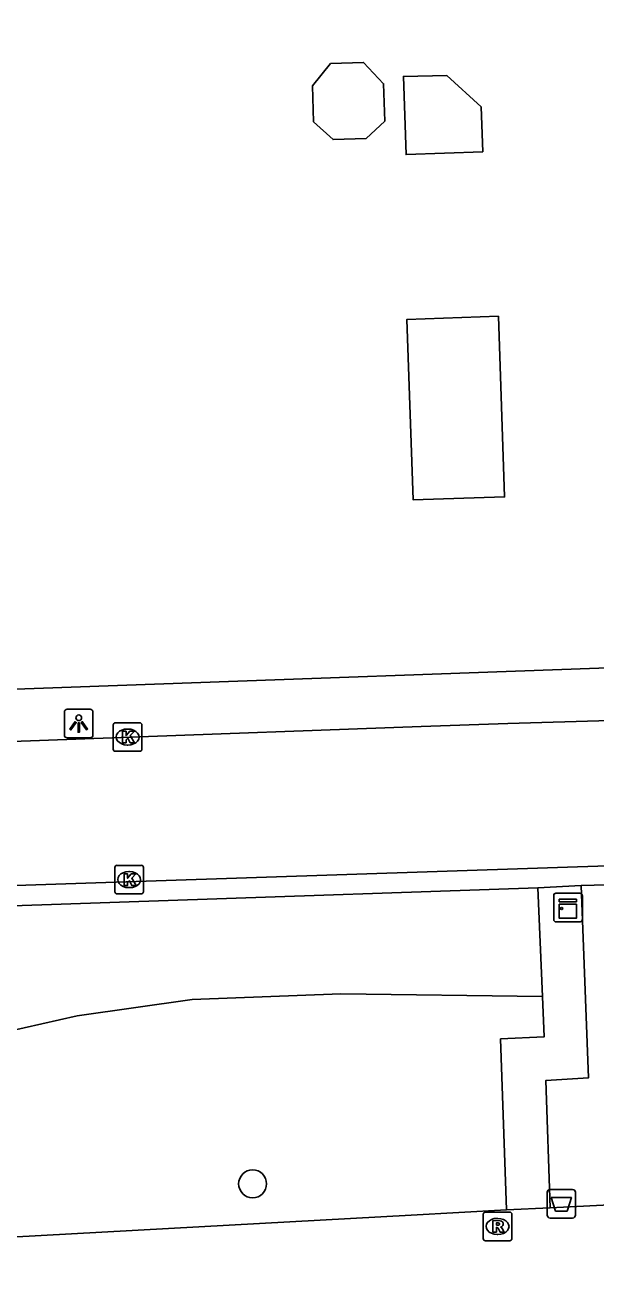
# Model space of a CAD drawing. Extents: x 161084 to 161928, y 385355 to 386522.
# Drawn here: x 161591.51 to 161611.48, y 386315.57 to 386359.64 of the extents above; entities that cross this region are included whole.
import ezdxf

# ---------------------------------------------------------------- set-up
doc = ezdxf.new("R2010")
doc.units = 0
for name, color, linetype in [('IMGEO_Afvalbak', 7, 'Continuous'), ('IMGEO_Boom', 7, 'Continuous'), ('IMGEO_Groenvoorziening', 7, 'Continuous'), ('IMGEO_Kast', 7, 'Continuous'), ('IMGEO_Kolk', 7, 'Continuous'), ('IMGEO_Lichtpunt', 7, 'Continuous'), ('IMGEO_Pand', 7, 'Continuous'), ('IMGEO_Rijbaan_lokaal_open', 7, 'Continuous'), ('IMGEO_Rioolput', 7, 'Continuous'), ('IMGEO_Voetpad_open', 7, 'Continuous')]:
    doc.layers.add(name, color=color, linetype=linetype)

msp = doc.modelspace()

# ---------------------------------------------------------------- linework, layer by layer
at = {"layer": 'IMGEO_Afvalbak'}
for p, q in [((161609.774, 386318.037), (161609.774, 386318.837)), ((161609.774, 386318.837), (161609.774, 386318.037)), ((161609.874, 386318.937), (161610.664, 386318.937)), ((161610.664, 386318.937), (161609.874, 386318.937)), ((161610.764, 386318.837), (161610.764, 386318.037)), ((161610.764, 386318.037), (161610.764, 386318.837)), ((161610.664, 386317.937), (161609.874, 386317.937)), ((161609.874, 386317.937), (161610.664, 386317.937))]:
    msp.add_line(p, q, dxfattribs=at)
msp.add_lwpolyline([(161609.917, 386318.651), (161610.621, 386318.651), (161610.472, 386318.181), (161610.066, 386318.181), (161609.917, 386318.651)], dxfattribs=at)
for centre, start, end in [((161609.874, 386318.837), 90, 180), ((161609.874, 386318.837), 90, 180), ((161610.664, 386318.837), 0, 90), ((161610.664, 386318.837), 360, 90), ((161609.874, 386318.037), 180, 270), ((161609.874, 386318.037), 180, 270), ((161610.664, 386318.037), 270, 0), ((161610.664, 386318.037), 270, 0)]:
    msp.add_arc(centre, 0.1, start, end, dxfattribs=at)
at = {"layer": 'IMGEO_Boom'}
msp.add_circle((161599.47, 386319.134), 0.489, dxfattribs=at)
at = {"layer": 'IMGEO_Groenvoorziening'}
msp.add_lwpolyline([(161561.706, 386323.026), (161565.44, 386322.777), (161568.914, 386322.546), (161576.017, 386322.647), (161581.98, 386323.361), (161585.759, 386323.768), (161587.598, 386323.958), (161589.442, 386324.148), (161589.616, 386324.166), (161593.328, 386325.003), (161597.353, 386325.578), (161602.55, 386325.782), (161609.606, 386325.682)], dxfattribs=at)
at = {"layer": 'IMGEO_Kast'}
for p, q in [((161610.079, 386329.294), (161610.92, 386329.294)), ((161610.92, 386329.294), (161610.079, 386329.294)), ((161610.004, 386328.369), (161610.004, 386329.21)), ((161610.004, 386329.21), (161610.004, 386328.369)), ((161611.004, 386329.219), (161611.004, 386328.378)), ((161611.004, 386328.378), (161611.004, 386329.219)), ((161610.929, 386328.294), (161610.088, 386328.294)), ((161610.088, 386328.294), (161610.929, 386328.294))]:
    msp.add_line(p, q, dxfattribs=at)
for points in [[(161610.199, 386329.084), (161610.799, 386329.084), (161610.799, 386328.999), (161610.199, 386328.999), (161610.199, 386329.084)], [(161610.199, 386328.909), (161610.799, 386328.909), (161610.799, 386328.42), (161610.199, 386328.42), (161610.199, 386328.909)]]:
    msp.add_lwpolyline(points, dxfattribs=at)
msp.add_circle((161610.283, 386328.758), 0.0377, dxfattribs=at)
for centre, start, end in [((161610.082, 386329.216), 92.4484, 184.2845), ((161610.082, 386329.216), 92.4484, 184.2845), ((161610.926, 386329.216), 2.4484, 94.2845), ((161610.926, 386329.216), 2.4484, 94.2845), ((161610.082, 386328.372), 182.4484, 274.2845), ((161610.082, 386328.372), 182.4484, 274.2845), ((161610.926, 386328.372), 272.4484, 4.2845), ((161610.926, 386328.372), 272.4484, 4.2845)]:
    msp.add_arc(centre, 0.0779, start, end, dxfattribs=at)
at = {"layer": 'IMGEO_Kolk'}
for p, q in [((161594.596, 386334.33), (161594.596, 386335.182)), ((161594.671, 386335.256), (161595.523, 386335.256)), ((161595.084, 386335.036), (161595.109, 386335.036)), ((161595.597, 386335.182), (161595.597, 386334.33)), ((161595.523, 386334.256), (161594.671, 386334.256)), ((161595.107, 386334.476), (161595.082, 386334.476)), ((161594.649, 386329.343), (161594.649, 386330.195)), ((161594.724, 386330.269), (161595.576, 386330.269)), ((161595.65, 386330.195), (161595.65, 386329.343)), ((161595.137, 386330.049), (161595.162, 386330.049)), ((161595.16, 386329.489), (161595.135, 386329.489)), ((161595.576, 386329.269), (161594.724, 386329.269))]:
    msp.add_line(p, q, dxfattribs=at)
for points in [[(161594.596, 386334.33), (161594.596, 386335.182)], [(161594.671, 386335.256), (161595.523, 386335.256)], [(161595.597, 386335.182), (161595.597, 386334.33)], [(161594.917, 386334.956), (161595.04, 386334.956), (161595.04, 386334.805), (161595.17, 386334.956), (161595.334, 386334.956), (161595.188, 386334.805), (161595.341, 386334.556), (161595.189, 386334.556), (161595.104, 386334.72), (161595.04, 386334.653), (161595.04, 386334.556), (161594.917, 386334.556), (161594.917, 386334.956)], [(161595.523, 386334.256), (161594.671, 386334.256)], [(161594.649, 386329.343), (161594.649, 386330.195)], [(161594.724, 386330.269), (161595.576, 386330.269)], [(161595.65, 386330.195), (161595.65, 386329.343)], [(161594.97, 386329.969), (161595.093, 386329.969), (161595.093, 386329.818), (161595.223, 386329.969), (161595.387, 386329.969), (161595.241, 386329.818), (161595.394, 386329.569), (161595.242, 386329.569), (161595.157, 386329.733), (161595.093, 386329.666), (161595.093, 386329.569), (161594.97, 386329.569), (161594.97, 386329.969)], [(161595.576, 386329.269), (161594.724, 386329.269)]]:
    msp.add_lwpolyline(points, dxfattribs=at)
for centre, start, end in [((161594.673, 386335.18), 91.552, 178.448), ((161594.673, 386335.18), 91.552, 178.448), ((161595.521, 386335.18), 1.552, 88.448), ((161595.521, 386335.18), 1.552, 88.448), ((161594.673, 386334.332), 181.552, 268.448), ((161594.673, 386334.332), 181.552, 268.448), ((161595.521, 386334.332), 271.552, 358.448), ((161595.521, 386334.332), 271.552, 358.448), ((161594.726, 386330.193), 91.552, 178.448), ((161594.726, 386330.193), 91.552, 178.448), ((161595.574, 386330.193), 1.552, 88.448), ((161595.574, 386330.193), 1.552, 88.448), ((161594.726, 386329.345), 181.552, 268.448), ((161594.726, 386329.345), 181.552, 268.448), ((161595.574, 386329.345), 271.552, 358.448), ((161595.574, 386329.345), 271.552, 358.448)]:
    msp.add_arc(centre, 0.0765, start, end, dxfattribs=at)
for centre, major_axis, ratio, start_param, end_param in [((161595.083, 386334.756), (-0.387, 0.002), 0.722429, 4.712389, 7.853982), ((161595.108, 386334.756), (-0.39, 0.002), 0.717154, 1.570796, 4.712389), ((161595.136, 386329.769), (-0.387, 0.002), 0.722429, 4.712389, 7.853982), ((161595.161, 386329.769), (-0.39, 0.002), 0.717154, 1.570796, 4.712389)]:
    msp.add_ellipse(centre, major_axis=major_axis, ratio=ratio, start_param=start_param, end_param=end_param, dxfattribs=at)
at = {"layer": 'IMGEO_Lichtpunt'}
for p, q in [((161592.887, 386335.63), (161592.887, 386334.823)), ((161592.887, 386335.63), (161592.887, 386334.823)), ((161593.789, 386335.725), (161592.981, 386335.725)), ((161593.789, 386335.725), (161592.981, 386335.725)), ((161593.883, 386334.823), (161593.883, 386335.63)), ((161593.883, 386334.823), (161593.883, 386335.63)), ((161592.981, 386334.729), (161593.789, 386334.729)), ((161592.981, 386334.729), (161593.789, 386334.729))]:
    msp.add_line(p, q, dxfattribs=at)
for points in [[(161593.261, 386335.294), (161593.3, 386335.266), (161593.112, 386335.004), (161593.074, 386335.031), (161593.261, 386335.294)], [(161593.363, 386335.246), (161593.41, 386335.246), (161593.41, 386334.924), (161593.363, 386334.924), (161593.363, 386335.246)], [(161593.473, 386335.266), (161593.511, 386335.293), (161593.698, 386335.031), (161593.659, 386335.003), (161593.473, 386335.266)]]:
    msp.add_lwpolyline(points, dxfattribs=at)
msp.add_circle((161593.386, 386335.428), 0.0994, dxfattribs=at)
for centre, start, end in [((161592.981, 386335.63), 90, 180), ((161592.981, 386335.63), 90, 180), ((161593.789, 386335.63), 0, 90), ((161593.789, 386335.63), 0, 90), ((161592.981, 386334.823), 180, 270), ((161592.981, 386334.823), 180, 270), ((161593.789, 386334.823), 270, 0), ((161593.789, 386334.823), 270, 360)]:
    msp.add_arc(centre, 0.0946, start, end, dxfattribs=at)
at = {"layer": 'IMGEO_Pand'}
for points in [[(161603.437, 386355.679), (161604.093, 386356.292), (161604.05, 386357.594), (161603.351, 386358.344), (161602.198, 386358.308), (161601.561, 386357.527), (161601.6, 386356.268), (161602.285, 386355.645), (161603.437, 386355.679)], [(161607.518, 386355.215), (161607.462, 386356.786), (161606.258, 386357.884), (161604.743, 386357.855), (161604.836, 386355.121), (161607.518, 386355.215)], [(161608.072, 386349.467), (161608.283, 386343.149), (161605.089, 386343.044), (161604.864, 386349.352), (161608.072, 386349.467)]]:
    msp.add_lwpolyline(points, dxfattribs=at)
at = {"layer": 'IMGEO_Rijbaan_lokaal_open'}
for points in [[(161635.06, 386336.004), (161608.395, 386335.225), (161605.365, 386335.118), (161572.919, 386333.939)], [(161568.499, 386328.806), (161572.563, 386328.942), (161639.625, 386331.173)]]:
    msp.add_lwpolyline(points, dxfattribs=at)
at = {"layer": 'IMGEO_Rioolput'}
for p, q in [((161607.537, 386317.22), (161607.537, 386318.072)), ((161607.612, 386318.146), (161608.464, 386318.146)), ((161608.025, 386317.926), (161608.05, 386317.926)), ((161608.538, 386318.072), (161608.538, 386317.22)), ((161608.464, 386317.146), (161607.612, 386317.146)), ((161608.048, 386317.366), (161608.023, 386317.366))]:
    msp.add_line(p, q, dxfattribs=at)
for points in [[(161607.537, 386317.22), (161607.537, 386318.072)], [(161607.612, 386318.146), (161608.464, 386318.146)], [(161608.126, 386317.844), (161607.874, 386317.846), (161607.874, 386317.446)], [(161608.538, 386318.072), (161608.538, 386317.22)], [(161607.874, 386317.446), (161607.998, 386317.446), (161607.998, 386317.608), (161608.009, 386317.608)], [(161608.052, 386317.765), (161607.998, 386317.765), (161607.998, 386317.684)], [(161607.998, 386317.684), (161608.05, 386317.684)], [(161608.056, 386317.579), (161608.127, 386317.446), (161608.267, 386317.446), (161608.202, 386317.572)], [(161608.464, 386317.146), (161607.612, 386317.146)]]:
    msp.add_lwpolyline(points, dxfattribs=at)
for centre, radius, start, end in [((161607.614, 386318.07), 0.0765, 91.552, 178.448), ((161607.614, 386318.07), 0.0765, 91.552, 178.448), ((161608.125, 386317.734), 0.109, 350.3612, 89.416), ((161608.462, 386318.07), 0.0765, 1.552, 88.448), ((161608.462, 386318.07), 0.0765, 1.552, 88.448), ((161608.008, 386317.555), 0.0533, 26.0293, 88.6989), ((161608.034, 386317.873), 0.19, 274.7715, 282.9687), ((161608.058, 386317.669), 0.0964, 77.0061, 93.1865), ((161608.072, 386317.726), 0.0378, 276.6634, 79.6772), ((161608.123, 386317.734), 0.112, 277.5842, 350.9817), ((161608.107, 386317.519), 0.108, 29.5134, 73.7905), ((161607.614, 386317.222), 0.0765, 181.552, 268.448), ((161607.614, 386317.222), 0.0765, 181.552, 268.448), ((161608.462, 386317.222), 0.0765, 271.552, 358.448), ((161608.462, 386317.222), 0.0765, 271.552, 358.448)]:
    msp.add_arc(centre, radius, start, end, dxfattribs=at)
for centre, major_axis, ratio, start_param, end_param in [((161608.024, 386317.646), (-0.387, 0.002), 0.722429, 4.712389, 7.853982), ((161608.049, 386317.646), (-0.39, 0.002), 0.717154, 1.570796, 4.712389)]:
    msp.add_ellipse(centre, major_axis=major_axis, ratio=ratio, start_param=start_param, end_param=end_param, dxfattribs=at)
at = {"layer": 'IMGEO_Voetpad_open'}
for points in [[(161567.522, 386471.288), (161567.994, 386457.272), (161568.518, 386442.6), (161570.26, 386393.761), (161572.389, 386335.756), (161635.223, 386338.014)], [(161610.96, 386329.563), (161646.674, 386330.47), (161646.639, 386331.937), (161696.69, 386333.925), (161699.109, 386334.013), (161699.417, 386326.93), (161700.48, 386326.968), (161700.638, 386322.84)], [(161561.706, 386323.026), (161561.748, 386323.2), (161567.091, 386327.083), (161570.117, 386327.204), (161570.635, 386328.149), (161609.444, 386329.484)], [(161609.444, 386329.484), (161610.96, 386329.563)], [(161609.444, 386329.484), (161609.606, 386325.682)], [(161609.873, 386318.297), (161609.73, 386322.75), (161611.214, 386322.838), (161610.96, 386329.563)], [(161609.606, 386325.682), (161609.666, 386324.273), (161608.146, 386324.201), (161608.353, 386318.221)], [(161667.929, 386321.203), (161609.873, 386318.297)], [(161608.353, 386318.221), (161609.873, 386318.297)], [(161608.353, 386318.221), (161605.016, 386318.038), (161565.325, 386315.863), (161559.868, 386315.569)]]:
    msp.add_lwpolyline(points, dxfattribs=at)

doc.saveas('drawing.dxf')
